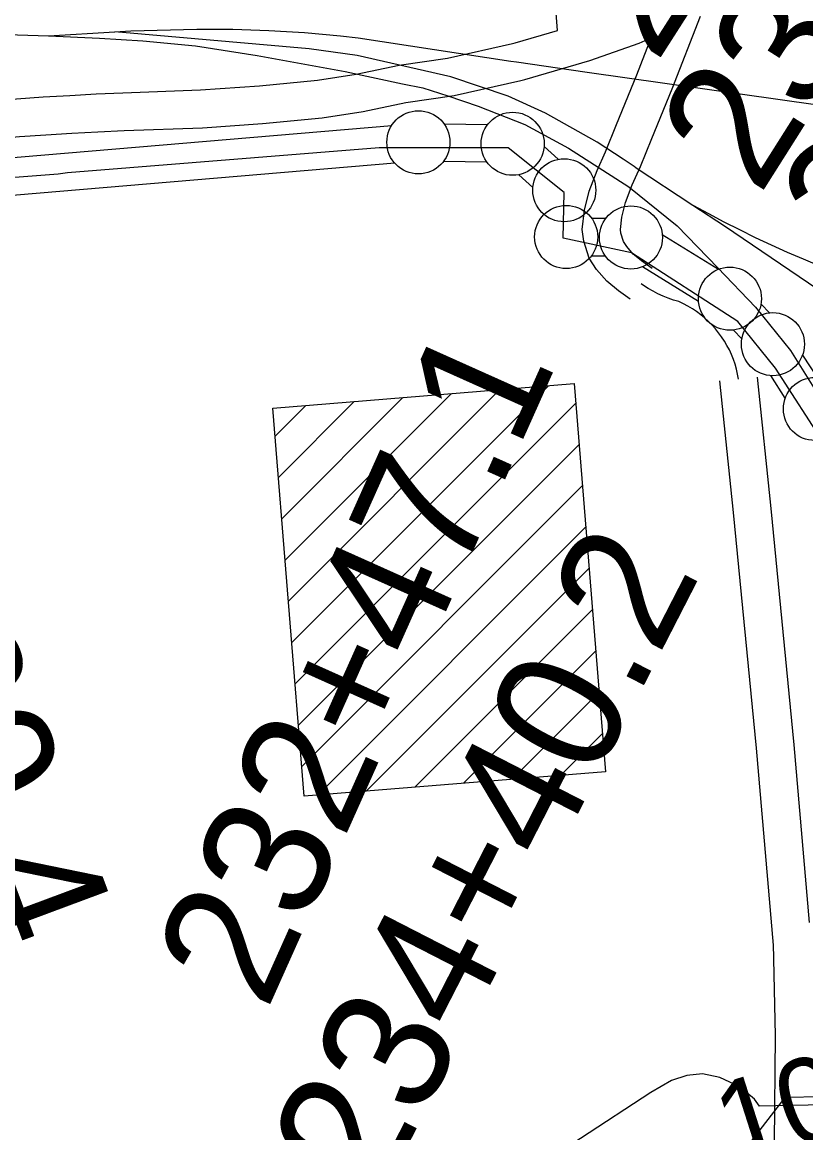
# Model space of a CAD drawing. Extents: x 3651524 to 3689615, y 505651 to 531377.
# Drawn here: x 3670746 to 3671368, y 516152 to 517031 of the extents above; entities that cross this region are included whole.
import ezdxf

# ---------------------------------------------------------------- set-up
doc = ezdxf.new("R2010")
doc.units = 0
for name, color, linetype in [('V-BLDG-OTLN', 7, 'Continuous'), ('V-CHAN-DOCK', 7, 'Continuous'), ('V-FLOD-BASE', 7, 'Continuous'), ('V-RAIL-TRAK', 7, 'Continuous'), ('V-RIVR-RANG', 7, 'Continuous'), ('V-ROAD-CNTR', 7, 'Continuous'), ('V-SURV-IDEN', 7, 'Continuous'), ('V-SURV-LINE', 7, 'Continuous'), ('V-TOPO-DPTH', 7, 'Continuous'), ('V-TOPO-MINR', 7, 'Continuous')]:
    doc.layers.add(name, color=color, linetype=linetype)

msp = doc.modelspace()

# ---------------------------------------------------------------- linework, layer by layer
at = {"layer": 'V-BLDG-OTLN'}
for p, q in [((3670960.133, 516539.925), (3671163.637, 516743.429)), ((3670952.171, 516638.03), (3671048.195, 516734.053)), ((3670954.825, 516605.328), (3671086.676, 516737.179)), ((3670957.479, 516572.627), (3671125.156, 516740.304)), ((3670946.863, 516703.432), (3670971.234, 516727.803)), ((3670949.517, 516670.731), (3671009.714, 516730.928)), ((3670962.787, 516507.224), (3671185.192, 516729.629)), ((3670965.44, 516474.522), (3671187.847, 516696.929)), ((3670968.094, 516441.821), (3671190.503, 516664.23)), ((3670980.7, 516419.071), (3671193.159, 516631.53)), ((3671019.18, 516422.196), (3671195.814, 516598.83)), ((3671057.661, 516425.321), (3671198.47, 516566.13)), ((3671096.142, 516428.447), (3671201.126, 516533.431)), ((3671134.622, 516431.572), (3671203.781, 516500.731)), ((3671173.103, 516434.697), (3671206.437, 516468.031))]:
    msp.add_line(p, q, dxfattribs=at)
msp.add_lwpolyline([(3671183.937, 516745.078), (3671208.908, 516437.605), (3670970.011, 516418.203), (3670945.058, 516725.677)], close=True, dxfattribs=at)
at = {"layer": 'V-CHAN-DOCK'}
msp.add_lwpolyline([(3672622.864, 516352.069), (3672589.567, 516485.918), (3671647.682, 516268.93), (3671649.951, 516254.969), (3671587.145, 516243.099), (3671532.418, 516232.345), (3671402.301, 516207.994), (3671381.63, 516207.381), (3671382.273, 516173.862), (3671330.877, 516172.615), (3671326.951, 516178.191), (3671314.634, 516188.216), (3671299.53, 516195.442), (3671285.557, 516198.2), (3671273.267, 516197.051), (3671260.987, 516193.111), (3671244.808, 516183.571), (3671133.251, 516110.656), (3671082.291, 516077.637), (3671067.932, 516099.2), (3671009.898, 516062.297), (3669993.478, 515892.678)], dxfattribs=at)
at = {"layer": 'V-FLOD-BASE'}
for p, q in [((3670775.027, 516911.068), (3670651.92, 516901.111)), ((3670782.269, 516911.973), (3670775.027, 516911.068)), ((3671229.443, 516848.61), (3671175.131, 516860.378))]:
    msp.add_line(p, q, dxfattribs=at)
for points in [[(3671175.131, 516860.378), (3671176.036, 516896.585), (3671131.68, 516931.888), (3671029.393, 516931.888), (3670782.269, 516911.973)], [(3671492.859, 516338.07), (3671462.082, 516394.194), (3671443.978, 516462.99), (3671416.823, 516571.614), (3671397.814, 516650.368), (3671383.33, 516695.629), (3671343.501, 516757.183), (3671313.629, 516794.297), (3671229.443, 516848.61)]]:
    msp.add_lwpolyline(points, dxfattribs=at)
at = {"layer": 'V-RAIL-TRAK'}
msp.add_line((3670767.269, 517020.626), (3670819.864, 517023.757), dxfattribs=at)
for points in [[(3670683.83, 517023.364), (3670734.552, 517021.574), (3670767.269, 517020.626), (3670807.666, 517018.691), (3670842.122, 517016.514), (3670883.956, 517012.565), (3670932.725, 517004.957), (3671002.535, 516992.325), (3671047.864, 516982.631), (3671063.9, 516979.26), (3671083.702, 516973.123), (3671107.915, 516964.857), (3671144.734, 516950.353), (3671179.421, 516931.593), (3671227.42, 516900.974)], [(3670819.864, 517023.757), (3670832.621, 517024.517), (3670884.863, 517025.877), (3670899.109, 517025.922), (3670913.351, 517025.766), (3670927.593, 517025.41), (3670941.826, 517024.855), (3670956.052, 517024.097), (3670970.263, 517023.141), (3670984.462, 517021.984), (3670998.64, 517020.626), (3671012.8, 517019.069), (3671073.236, 517009.706), (3671133.712, 517000.592), (3671138.287, 516999.923)], [(3671232.405, 516916.491), (3671222.693, 516922.899), (3671202.166, 516936.439), (3671161.12, 516959.391), (3671131.723, 516972.717), (3671086.163, 516988.169), (3671012.026, 517004.93), (3670973.978, 517010.351), (3670819.864, 517023.757)], [(3671138.287, 516999.923), (3671194.224, 516991.733), (3671377.192, 516965.981), (3671531.638, 516943.429), (3671590.293, 516934.966), (3671705.192, 516919.422), (3671789.242, 516906.677)], [(3671232.405, 516916.491), (3671278.104, 516886.404), (3671303.071, 516869.967), (3671377.094, 516819.903)], [(3671227.42, 516900.974), (3671265.531, 516870.131), (3671297.935, 516836.908), (3671327.77, 516805.651), (3671355.445, 516771.431), (3671376.617, 516737.59), (3671391.07, 516710.827), (3671404.953, 516675.194), (3671421.64, 516622.224), (3671429.259, 516588.662), (3671433.398, 516570.426)], [(3671278.104, 516886.404), (3671290.322, 516879.762), (3671302.639, 516873.303), (3671315.054, 516867.028), (3671327.557, 516860.939), (3671340.154, 516855.039), (3671352.835, 516849.325), (3671365.603, 516843.804), (3671378.448, 516838.475), (3671391.373, 516833.336), (3671404.369, 516828.392)]]:
    msp.add_lwpolyline(points, dxfattribs=at)
at = {"layer": 'V-ROAD-CNTR'}
for points in [[(3671137.652, 517458.301), (3671155.533, 517219.058), (3671170.45, 517024.814)], [(3671245.73, 516836.358), (3671237.289, 516842.329), (3671230.848, 516847.615), (3671225.755, 516853.603), (3671223.078, 516857.598), (3671220.947, 516864.333), (3671220.564, 516867.239), (3671221.762, 516877.032), (3671224.635, 516888.47), (3671229.968, 516902.449), (3671236.5, 516917.03), (3671245.399, 516939.139), (3671261.592, 516978.638), (3671284.003, 517036.063)], [(3670510.036, 516939.996), (3670595.5, 516954.351), (3670616.473, 516957.301), (3670637.352, 516960.032), (3670658.256, 516962.556), (3670679.182, 516964.88), (3670700.129, 516966.998), (3670721.096, 516968.916), (3670742.083, 516970.628), (3670763.083, 516972.136), (3670784.097, 516973.441), (3670805.122, 516974.54), (3670826.134, 516975.435), (3670887.843, 516977.67), (3670934.509, 516981.048), (3670980.397, 516985.459), (3671011.233, 516990.203), (3671045.233, 516997.407), (3671083.436, 517002.931), (3671134.988, 517014.556), (3671137.27, 517015.07), (3671170.838, 517024.928)], [(3670515.006, 516910.41), (3670600.074, 516924.699), (3670620.507, 516927.573), (3670641.096, 516930.266), (3670661.71, 516932.756), (3670682.346, 516935.048), (3670703.005, 516937.136), (3670723.682, 516939.028), (3670744.377, 516940.716), (3670765.087, 516942.202), (3670785.811, 516943.489), (3670806.544, 516944.574), (3670827.316, 516945.459), (3670889.469, 516947.71), (3670937.027, 516951.152), (3670984.115, 516955.679), (3671016.627, 516960.679), (3671050.495, 516967.855), (3671088.89, 516973.407), (3671141.586, 516985.29), (3671144.804, 516986.016), (3671196.384, 517001.163), (3671235.557, 517014.793), (3671245.112, 517018.926)], [(3671228.406, 516811.866), (3671219.087, 516818.457), (3671209.738, 516826.131), (3671201.789, 516835.475), (3671195.77, 516844.46), (3671191.549, 516857.795), (3671190.322, 516867.099), (3671192.212, 516882.53), (3671195.971, 516897.502), (3671202.242, 516913.937), (3671208.886, 516928.768), (3671217.605, 516950.429), (3671233.738, 516989.782), (3671245.112, 517018.926)], [(3671266.965, 516810.005), (3671262.713, 516811.249), (3671258.527, 516812.692), (3671254.417, 516814.337), (3671250.386, 516816.174), (3671246.45, 516818.202), (3671242.616, 516820.418), (3671238.893, 516822.812), (3671237.068, 516824.112)], [(3671314.268, 516748.715), (3671313.532, 516752.682), (3671312.598, 516756.61), (3671311.472, 516760.485), (3671310.153, 516764.298), (3671308.646, 516768.044), (3671306.952, 516771.708), (3671305.078, 516775.282), (3671303.03, 516778.759), (3671300.81, 516782.13), (3671298.424, 516785.386), (3671295.879, 516788.52), (3671293.181, 516791.52), (3671290.337, 516794.383), (3671287.353, 516797.101), (3671284.238, 516799.667), (3671280.998, 516802.076), (3671277.641, 516804.318), (3671274.18, 516806.391), (3671270.616, 516808.289), (3671266.965, 516810.005)], [(3671370.429, 516318.252), (3671358.467, 516458.945), (3671340.151, 516646.054), (3671329.186, 516750.284)], [(3671341.852, 516300.239), (3671328.591, 516456.213), (3671310.305, 516643.024), (3671299.35, 516747.146)], [(3671341.801, 516301.227), (3671343.17, 516228.721), (3671342.596, 516143.683), (3671339.88, 516043.39)]]:
    msp.add_lwpolyline(points, dxfattribs=at)
at = {"layer": 'V-SURV-LINE'}
for points in [[(3670561.097, 516909.085), (3671039.33, 516949.503)], [(3671080.705, 516950.924), (3671115.467, 516950.382)], [(3671160.099, 516932.842), (3671171.294, 516922.765)], [(3671041.854, 516919.609), (3670563.621, 516879.191)], [(3671114.988, 516920.386), (3671080.227, 516920.928)], [(3671151.21, 516900.479), (3671140.015, 516910.556)], [(3671197.742, 516876.095), (3671209.098, 516876.006)], [(3671253.845, 516863.096), (3671298.316, 516835.611)], [(3671208.855, 516846.007), (3671197.5, 516846.096)], [(3671282.526, 516810.102), (3671238.056, 516837.587)], [(3671332.057, 516808.125), (3671338.668, 516801.132)], [(3671316.856, 516780.536), (3671310.245, 516787.529)], [(3671364.961, 516767.707), (3671376.493, 516749.943)], [(3671351.32, 516733.623), (3671339.788, 516751.387)]]:
    msp.add_lwpolyline(points, dxfattribs=at)
for centre in [(3671060.493, 516936.238), (3671135.201, 516935.072), (3671176.108, 516898.249), (3671177.649, 516861.253), (3671228.949, 516860.849), (3671307.422, 516812.349), (3671341.491, 516776.312), (3671374.79, 516725.017)]:
    msp.add_circle(centre, 25, dxfattribs=at)
at = {"layer": 'V-TOPO-DPTH'}
msp.add_lwpolyline([(3671574.209, 516014.676), (3671488.394, 516192.679), (3671483.616, 516191.456), (3671461.597, 516185.843), (3671429.759, 516177.755), (3671423.642, 516176.621), (3671417.507, 516176.023), (3671411.346, 516176.228), (3671405.169, 516176.969), (3671396.702, 516178.552), (3671394.742, 516178.901), (3671392.778, 516179.226), (3671388.835, 516179.784), (3671384.876, 516180.134), (3671382.891, 516180.189), (3671380.902, 516180.184), (3671351, 516179.43), (3671238.316, 516034.131)], dxfattribs=at)
at = {"layer": 'V-TOPO-MINR'}
msp.add_lwpolyline([(3671488.394, 516192.679), (3671483.616, 516191.456), (3671461.597, 516185.843), (3671429.759, 516177.755), (3671423.642, 516176.621), (3671417.507, 516176.023), (3671411.346, 516176.228), (3671405.169, 516176.969), (3671396.702, 516178.552), (3671394.742, 516178.901), (3671392.778, 516179.226), (3671388.835, 516179.784), (3671384.876, 516180.134), (3671382.891, 516180.189), (3671380.902, 516180.184), (3671351, 516179.43)], dxfattribs=at)

# ---------------------------------------------------------------- texts
at = {"layer": 'V-RIVR-RANG'}
msp.add_text('10.8', height=67, rotation=17.748326, dxfattribs=at).set_placement((3671309.411, 516122.99))
at = {"layer": 'V-SURV-IDEN'}
for s, rotation, p in [('232+10.0', 57.377201, (3671248.934, 516997.905)), ('232+98.4', 57.665833, (3671330.674, 516892.987)), ('233+90.6', 39.596837, (3671401.848, 516827.471)), ('225+60.4', 290.428941, (3670530.733, 516818.547)), ('232+47.1', 65.872561, (3670940.315, 516247.427)), ('234+40.2', 62.835763, (3671028.307, 516095.012))]:
    msp.add_text(s, height=100, rotation=rotation, dxfattribs=at).set_placement(p)

doc.saveas('drawing.dxf')
